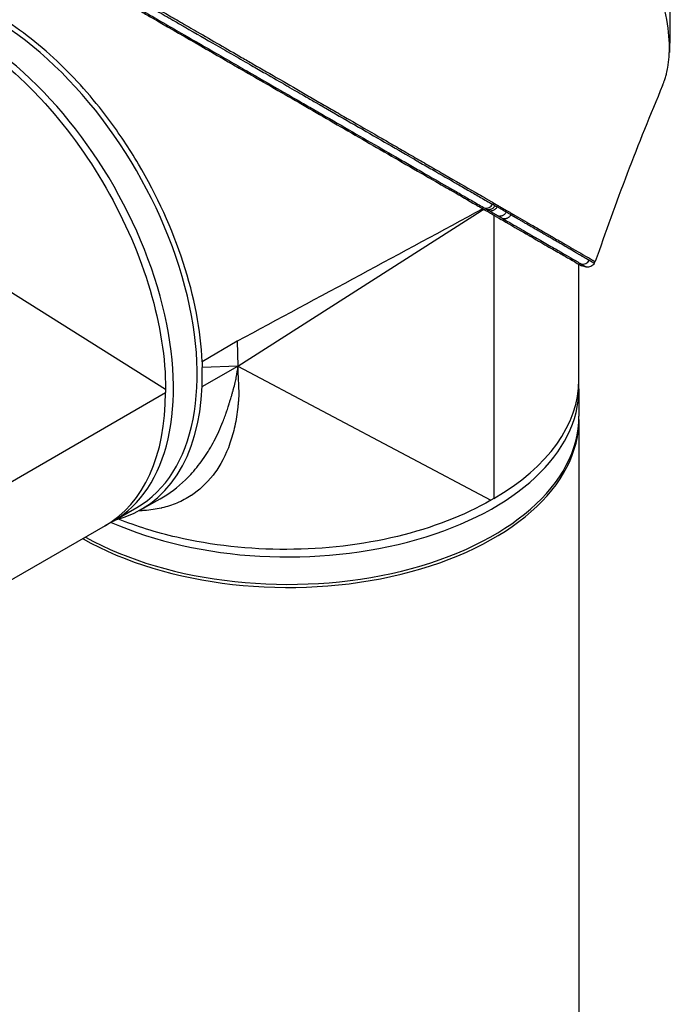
# Model space of a CAD drawing. Header units: millimetres. Extents: x 0 to 4378, y 0 to 2376.
# Tile 337 of 340: x 2673 to 2760, y 1766 to 1898. Entities that reach past the tile are written whole.
import ezdxf

# ---------------------------------------------------------------- set-up
doc = ezdxf.new("R2010")
doc.units = ezdxf.units.MM
doc.header["$LTSCALE"] = 0.2
doc.layers.add('01_Object Line', color=4, linetype='Continuous')

# ---------------------------------------------------------------- blocks, each defined once
blk = doc.blocks.new('A$C990c551b_1')
for p, q in [((-6.7, 817.36), (25.91, 838.15)), ((25.91, 838.15), (26.25, 838.36)), ((27.58, 837.59), (27.58, 799.61)), ((-16.4, 814.24), (-48.91, 834.63)), ((17.98, 834.03), (17.98, 834.03)), ((18, 834.04), (18, 834.04)), ((41.06, 831.12), (41.2, 831.35)), ((10.65, 830.08), (10.65, 830.08)), ((39, 815.53), (39, 831)), ((-6.81, 820.68), (-11.5, 817.93)), ((-6.81, 820.68), (-6.7, 817.36)), ((-11.5, 817.93), (-11.48, 817.16)), ((-11.48, 814.64), (-6.7, 817.36)), ((-6.7, 817.36), (-11.48, 817.16)), ((-11.48, 814.64), (-11.48, 817.16)), ((-6.7, 817.36), (27.21, 799.39)), ((39, 814.3), (39, 815.53)), ((-16.4, 814.24), (-16.4, 813.81)), ((39, 814.3), (39, 810.63)), ((-49.3, 794.82), (-16.4, 813.81)), ((39, 810.22), (39, 623.23)), ((-19.75, 798.1), (-17.12, 799.58)), ((27.58, 799.61), (27.21, 799.39)), ((-23.42, 796.57), (-20.24, 798.41)), ((-24.48, 795.96), (-37.88, 788.23)), ((-23.42, 796.57), (-24.48, 795.96))]:
    blk.add_line(p, q)
for centre, major_axis, ratio, start_param, end_param in [((-39.74, 832.19), (19.5, -33.77), 0.57735, 0, 2.339416), ((-42.92, 830.35), (19.5, -33.77), 0.57735, 0, 2.223644), ((-42.92, 830.35), (19.5, -33.77), 0.57735, 0, 2.223644), ((26.72, 839.44), (-0.499, -0.867), 0.80827, 0.256115, 1.56999), ((21.14, 867.34), (-17.71, 30.68), 0.57735, 2.457593, 2.457595), ((13.57, 830.04), (-1.27, 2.2), 0.57735, 5.28831, 5.288393), ((12.02, 862.07), (17.65, -30.58), 0.57735, 5.589188, 5.589195), ((0, 819.2), (-26.7, 0), 0.57735, 4.138576, 4.138586), ((39.53, 832.02), (-0.506, -0.862), 0.986461, 0.298059, 1.577789), ((10.92, 830.36), (0.474, 0.515), 0.389271, 5.2089, 5.209486), ((10.3, 826.94), (2.78, -4.82), 0.57735, 2.040228, 2.040267), ((-10.61, 849.01), (-16.09, 27.88), 0.57735, 3.714306, 3.714316), ((-23.12, 841.78), (16.74, -29), 0.57735, 0.649241, 0.649245), ((-23.12, 841.78), (17.5, -30.31), 0.57735, 0.702575, 0.702579), ((-1.58, 823.42), (0.4, -0.693), 0.578031, 4.605956, 4.606013), ((-22.77, 841.98), (-14.54, 25.18), 0.57735, 3.562488, 3.56249), ((-23.12, 841.78), (14.79, -25.61), 0.57735, 0.456595, 0.456596), ((0, 815.53), (39, 0), 0.57735, 5.497787, 6.283185), ((0, 815.53), (39, 0), 0.57735, 5.497787, 6.283185), ((0, 814.3), (39, 0), 0.57735, 4.059541, 6.283185), ((0, 814.3), (39, 0), 0.57735, 4.059541, 6.283185), ((-39.39, 832.39), (19.76, -34.22), 0.57735, 6.121179, 7.017951), ((-43.98, 829.74), (19.5, -33.77), 0.57735, 0, 0.785398), ((-43.98, 829.74), (19.5, -33.77), 0.57735, 0, 0.785398), ((0, 810.22), (39, 0), 0.57735, 3.930948, 6.292251), ((0, 810.63), (39, 0), 0.57735, 3.943769, 6.283185), ((0, 819.2), (25.5, 0), 0.57735, 4.373896, 4.373901), ((0, 819.2), (-24.25, 0), 0.57735, 1.227877, 1.22788), ((0, 819.2), (26.7, 0), 0.57735, 4.376321, 4.376325), ((0, 818.51), (25.5, 0), 0.57735, 4.360679, 4.360683), ((0, 817.98), (-35, 0), 0.57735, 1.161114, 1.161121), ((-11.38, 801.01), (1.5, 0), 0.57735, 3.940147, 3.940165), ((0, 815.53), (35.95, 0), 0.57735, 4.146838, 4.146856), ((0, 815.53), (-35.75, 0), 0.57735, 1.01204, 1.012056)]:
    blk.add_ellipse(centre, major_axis=major_axis, ratio=ratio, start_param=start_param, end_param=end_param)
for points, knots in [([(50.22, 854.96), (50.22, 854.96), (50.22, 854.97), (50.27, 855.09), (50.32, 855.22), (50.41, 855.47), (50.46, 855.61), (50.57, 855.94), (50.63, 856.14), (50.71, 856.42), (50.73, 856.49), (50.81, 856.82), (50.87, 857.1), (51, 857.83), (51.06, 858.3), (51.25, 860.95), (51.01, 863.88), (49.7, 867.98), (49.64, 868.18), (49.5, 868.59), (49.43, 868.8), (49.28, 869.2), (49.21, 869.41), (48.83, 870.41), (48.49, 871.23), (47.94, 872.47), (47.75, 872.89), (46.74, 875.02), (45.8, 876.75), (44.48, 878.93), (44.22, 879.36), (41.71, 883.29), (39.07, 886.71), (34.39, 891.83), (32.51, 893.68), (29.64, 896.22), (28.68, 897.02), (26.75, 898.52), (25.77, 899.24), (24.81, 899.88)], [0.717541, 0.717541, 0.717541, 0.717541, 0.718212, 0.718212, 0.74576, 0.74576, 0.776284, 0.776284, 0.820204, 0.820204, 0.834927, 0.834927, 0.896521, 0.896521, 0.995652, 0.995652, 1.428405, 1.428405, 1.450296, 1.450296, 1.471663, 1.471663, 1.492327, 1.492327, 1.574835, 1.574835, 1.616316, 1.616316, 1.784634, 1.784634, 1.826029, 1.826029, 2.164003, 2.164003, 2.373598, 2.373598, 2.479923, 2.479923, 2.586935, 2.586935, 2.586935, 2.586935]), ([(-29.18, 871.98), (-28.25, 871.44), (-27.26, 870.87), (-25.22, 869.69), (-24.17, 869.08), (-20.92, 867.21), (-18.67, 865.91), (-15.73, 864.21), (-15.07, 863.83), (-13.66, 863.02), (-12.91, 862.58), (-10.16, 861), (-8.17, 859.85), (-5.68, 858.41), (-5.16, 858.11), (-3.46, 857.13), (-2.28, 856.45), (0.12, 855.06), (1.34, 854.36), (3.17, 853.3), (3.78, 852.94), (5.03, 852.23), (5.66, 851.86), (6.92, 851.13), (7.56, 850.76), (9.53, 849.63), (10.84, 848.87), (12.78, 847.75), (13.43, 847.38), (14.75, 846.62), (15.41, 846.24), (16.73, 845.47), (17.4, 845.09), (18.38, 844.52), (18.71, 844.33), (19.72, 843.74), (20.39, 843.36), (22.46, 842.16), (23.81, 841.38), (25.41, 840.46), (25.72, 840.28), (26.43, 839.87), (26.83, 839.64), (27.48, 839.27), (27.71, 839.13), (28.02, 838.95), (28.06, 838.93), (28.16, 838.87), (28.21, 838.84), (28.44, 838.71), (28.58, 838.63), (28.83, 838.49), (28.9, 838.45), (29.1, 838.33), (29.2, 838.27), (29.42, 838.14), (29.53, 838.08), (29.71, 837.98), (29.78, 837.94), (29.91, 837.86), (29.97, 837.83), (30.11, 837.75), (30.18, 837.71), (30.31, 837.63), (30.38, 837.59), (31.3, 837.06), (32.12, 836.58), (33.4, 835.85), (33.87, 835.57), (34.77, 835.06), (35.19, 834.81), (35.79, 834.47), (35.97, 834.36), (36.53, 834.04), (36.88, 833.84), (38.48, 832.92), (39.47, 832.34), (40.19, 831.93), (40.23, 831.91), (40.3, 831.87), (40.33, 831.85), (40.4, 831.81), (40.43, 831.79), (40.48, 831.76), (40.51, 831.74), (40.65, 831.66), (40.75, 831.6), (40.87, 831.54), (40.89, 831.52), (40.93, 831.5), (40.95, 831.49), (40.99, 831.47), (41.01, 831.46), (41.04, 831.44), (41.06, 831.43), (41.09, 831.41), (41.11, 831.4), (41.14, 831.38), (41.15, 831.37), (41.16, 831.37), (41.17, 831.36), (41.18, 831.36), (41.18, 831.36), (41.19, 831.35), (41.19, 831.35), (41.19, 831.35), (41.2, 831.35), (41.2, 831.35)], [-21.001083, -21.001083, -21.001083, -21.001083, -20.328863, -20.328863, -19.655828, -19.655828, -18.308332, -18.308332, -17.924512, -17.924512, -17.485993, -17.485993, -16.316696, -16.316696, -16.006668, -16.006668, -15.296307, -15.296307, -14.534305, -14.534305, -14.139555, -14.139555, -13.730091, -13.730091, -13.30546, -13.30546, -12.401825, -12.401825, -11.929878, -11.929878, -11.437802, -11.437802, -10.9252, -10.9252, -10.663362, -10.663362, -10.117833, -10.117833, -8.934625, -8.934625, -8.645977, -8.645977, -8.260408, -8.260408, -8.006475, -8.006475, -7.961161, -7.961161, -7.91407, -7.91407, -7.778509, -7.778509, -7.724161, -7.724161, -7.666804, -7.666804, -7.602838, -7.602838, -7.565627, -7.565627, -7.532521, -7.532521, -7.488032, -7.488032, -7.450837, -7.450837, -6.924212, -6.924212, -6.587553, -6.587553, -6.265466, -6.265466, -6.109966, -6.109966, -5.79866, -5.79866, -4.627003, -4.627003, -4.564096, -4.564096, -4.501625, -4.501625, -4.439084, -4.439084, -4.389917, -4.389917, -4.135415, -4.135415, -4.06302, -4.06302, -4.00074, -4.00074, -3.938004, -3.938004, -3.858125, -3.858125, -3.782258, -3.782258, -3.697501, -3.697501, -3.658476, -3.658476, -3.601749, -3.601749, -3.53559, -3.53559, -3.48246, -3.48246, -3.48246, -3.48246]), ([(-29.47, 870.72), (-28.28, 870.03), (-27.01, 869.29), (-25.68, 868.53), (-24.98, 868.12), (-24.25, 867.71), (-23.52, 867.28), (-22.79, 866.86), (-22.04, 866.43), (-21.29, 866), (-20.53, 865.56), (-19.77, 865.12), (-19, 864.68), (-18.23, 864.23), (-17.45, 863.78), (-16.67, 863.33), (-15.89, 862.89), (-15.11, 862.43), (-14.33, 861.98), (-12.94, 861.19), (-11.56, 860.39), (-10.18, 859.6), (-9.4, 859.14), (-8.62, 858.7), (-7.85, 858.25), (-7.06, 857.8), (-6.28, 857.35), (-5.51, 856.9), (-3.97, 856.01), (-2.45, 855.14), (-0.95, 854.28), (-0.21, 853.85), (0.52, 853.42), (1.25, 853.01), (1.81, 852.68), (2.38, 852.36), (2.93, 852.04), (4.36, 851.21), (5.76, 850.4), (7.13, 849.62), (8.49, 848.83), (9.83, 848.06), (11.12, 847.31), (12.42, 846.57), (13.68, 845.84), (14.9, 845.14), (15.51, 844.79), (16.11, 844.44), (16.7, 844.1), (17.29, 843.76), (17.87, 843.42), (18.45, 843.09), (19.59, 842.43), (20.69, 841.8), (21.76, 841.18), (22.29, 840.88), (22.81, 840.58), (23.32, 840.28), (23.83, 839.99), (24.33, 839.7), (24.82, 839.42), (25.36, 839.11), (25.89, 838.8), (26.41, 838.5)], [0, 0, 0, 0, 0.0671031, 0.0671031, 0.0671031, 0.1029277, 0.1029277, 0.1029277, 0.1387919, 0.1387919, 0.1387919, 0.1747111, 0.1747111, 0.1747111, 0.2106779, 0.2106779, 0.2106779, 0.2467042, 0.2467042, 0.2467042, 0.3103939, 0.3103939, 0.3103939, 0.3465771, 0.3465771, 0.3465771, 0.383319, 0.383319, 0.383319, 0.4564224, 0.4564224, 0.4564224, 0.4927866, 0.4927866, 0.4927866, 0.5210907, 0.5210907, 0.5210907, 0.5939582, 0.5939582, 0.5939582, 0.6669229, 0.6669229, 0.6669229, 0.7399622, 0.7399622, 0.7399622, 0.7765034, 0.7765034, 0.7765034, 0.8130598, 0.8130598, 0.8130598, 0.886194, 0.886194, 0.886194, 0.9227702, 0.9227702, 0.9227702, 0.9593497, 0.9593497, 0.9593497, 1, 1, 1, 1]), ([(-29.33, 871.72), (-28.28, 871.12), (-27, 870.38), (-25.46, 869.49), (-24.77, 869.1), (-24.04, 868.67), (-23.25, 868.22), (-23.23, 868.21), (-23.21, 868.2), (-23.2, 868.19), (-22.49, 867.78), (-21.75, 867.35), (-20.96, 866.9), (-20.3, 866.52), (-19.62, 866.13), (-18.9, 865.71), (-18.81, 865.66), (-18.72, 865.61), (-18.63, 865.55), (-17.93, 865.15), (-17.2, 864.74), (-16.46, 864.3), (-16.39, 864.27), (-16.32, 864.23), (-16.25, 864.19), (-15.9, 863.98), (-15.53, 863.77), (-15.16, 863.56), (-14.94, 863.43), (-14.72, 863.31), (-14.5, 863.18), (-14.39, 863.11), (-14.27, 863.05), (-14.16, 862.98), (-14.06, 862.93), (-13.98, 862.88), (-13.86, 862.81), (-13.85, 862.8), (-13.84, 862.8), (-13.82, 862.79), (-12.33, 861.93), (-10.94, 861.13), (-9.65, 860.38), (-8.81, 859.9), (-8.02, 859.45), (-7.27, 859.02), (-6.43, 858.53), (-5.63, 858.07), (-4.89, 857.65), (-4.24, 857.27), (-3.63, 856.92), (-3.06, 856.59), (-1.98, 855.97), (-1.05, 855.44), (-0.27, 854.99), (-0.1, 854.89), (0.07, 854.79), (0.23, 854.7), (0.66, 854.45), (1.05, 854.23), (1.38, 854.04), (1.54, 853.94), (1.69, 853.85), (1.83, 853.77), (1.88, 853.75), (1.92, 853.72), (1.96, 853.7), (1.99, 853.69), (2.01, 853.67), (2.03, 853.66), (2.06, 853.64), (2.1, 853.62), (2.12, 853.6), (2.14, 853.6), (2.15, 853.59), (2.17, 853.58), (2.17, 853.58), (2.18, 853.58), (2.18, 853.58), (2.18, 853.57), (2.18, 853.57), (2.18, 853.57), (2.19, 853.57), (2.2, 853.56), (2.21, 853.55), (2.7, 853.27), (3.19, 852.99), (3.67, 852.72), (5.14, 851.87), (6.56, 851.05), (7.92, 850.27), (9.32, 849.46), (10.67, 848.68), (11.96, 847.94), (13.29, 847.17), (14.56, 846.44), (15.78, 845.74), (16.18, 845.51), (16.58, 845.28), (16.97, 845.06), (17.18, 844.93), (17.39, 844.81), (17.6, 844.69), (18.21, 844.34), (18.79, 844), (19.37, 843.68), (20.54, 843), (21.66, 842.35), (22.71, 841.75), (23.25, 841.43), (23.78, 841.13), (24.29, 840.84), (24.81, 840.54), (25.32, 840.25), (25.81, 839.96), (26.36, 839.64), (26.9, 839.34), (27.42, 839.04)], [0.0000003, 0.0000003, 0.0000003, 0.0000003, 0.0859853, 0.0859853, 0.0859853, 0.1241981, 0.1241981, 0.1241981, 0.125, 0.125, 0.125, 0.1589987, 0.1589987, 0.1589987, 0.1875, 0.1875, 0.1875, 0.1911709, 0.1911709, 0.1911709, 0.21875, 0.21875, 0.21875, 0.2212271, 0.2212271, 0.2212271, 0.234375, 0.234375, 0.234375, 0.2421875, 0.2421875, 0.2421875, 0.2460938, 0.2460938, 0.2460938, 0.2496161, 0.2496161, 0.2496161, 0.25, 0.25, 0.25, 0.2912742, 0.2912742, 0.2912742, 0.3179228, 0.3179228, 0.3179228, 0.3481944, 0.3481944, 0.3481944, 0.375, 0.375, 0.375, 0.4261619, 0.4261619, 0.4261619, 0.4375, 0.4375, 0.4375, 0.46875, 0.46875, 0.46875, 0.484375, 0.484375, 0.484375, 0.4893023, 0.4893023, 0.4893023, 0.4921875, 0.4921875, 0.4921875, 0.4960938, 0.4960938, 0.4960938, 0.4980469, 0.4980469, 0.4980469, 0.4986572, 0.4986572, 0.4986572, 0.4992676, 0.4992676, 0.4992676, 0.5, 0.5, 0.5, 0.5215625, 0.5215625, 0.5215625, 0.5877727, 0.5877727, 0.5877727, 0.656049, 0.656049, 0.656049, 0.7265974, 0.7265974, 0.7265974, 0.75, 0.75, 0.75, 0.7627993, 0.7627993, 0.7627993, 0.7996666, 0.7996666, 0.7996666, 0.8755356, 0.8755356, 0.8755356, 0.9146293, 0.9146293, 0.9146293, 0.9545641, 0.9545641, 0.9545641, 1, 1, 1, 1]), ([(-29.32, 870.44), (-28.79, 870.14), (-27.19, 869.21), (-23.17, 866.89), (-21.52, 865.94), (-19.33, 864.67), (-18.85, 864.39), (-14.43, 861.85), (-10.43, 859.53), (-5.44, 856.65), (-4.34, 856.02), (-0.68, 853.91), (1.83, 852.46), (5.52, 850.33), (6.79, 849.59), (9.34, 848.12), (10.63, 847.38), (13.23, 845.87), (14.55, 845.11), (17.2, 843.58), (18.53, 842.81), (20.47, 841.7), (21.11, 841.32), (22.8, 840.35), (23.82, 839.76), (25.02, 839.07), (25.26, 838.93), (25.65, 838.71), (25.79, 838.62), (26.08, 838.45), (26.19, 838.39), (26.43, 838.25), (26.56, 838.18), (26.8, 838.04), (26.91, 837.98), (27.22, 837.8), (27.42, 837.68), (27.67, 837.54), (27.73, 837.5), (27.85, 837.43), (27.91, 837.4), (28.13, 837.27), (28.24, 837.21), (28.66, 836.97), (28.94, 836.81), (30.32, 836.01), (31.36, 835.41), (32.76, 834.6), (33.19, 834.35), (34.38, 833.66), (35.1, 833.25), (36.33, 832.54), (36.86, 832.24), (37.53, 831.85), (37.72, 831.74), (38.26, 831.43), (38.55, 831.25), (39.01, 830.99), (39.17, 830.9), (39.37, 830.79), (39.41, 830.76), (39.39, 830.77), (39.38, 830.78), (39.32, 830.81), (39.28, 830.84), (39.17, 830.9), (39.09, 830.94), (39, 831)], [-15.738203, -15.738203, -15.738203, -15.738203, -14.793481, -14.793481, -14.173934, -14.173934, -13.996984, -13.996984, -12.579476, -12.579476, -12.176243, -12.176243, -11.215253, -11.215253, -10.695697, -10.695697, -10.142358, -10.142358, -9.539575, -9.539575, -8.883963, -8.883963, -8.543526, -8.543526, -7.972636, -7.972636, -7.829924, -7.829924, -7.73886, -7.73886, -7.680875, -7.680875, -7.616244, -7.616244, -7.560081, -7.560081, -7.459116, -7.459116, -7.430908, -7.430908, -7.397967, -7.397967, -7.318024, -7.318024, -7.146824, -7.146824, -6.455961, -6.455961, -6.135134, -6.135134, -5.518203, -5.518203, -4.951279, -4.951279, -4.691225, -4.691225, -4.182012, -4.182012, -3.710062, -3.710062, -3.272291, -3.272291, -3.069642, -3.069642, -2.879581, -2.879581, -2.656561, -2.656561, -2.656561, -2.656561]), ([(-11.5, 817.93), (-11.68, 822.13), (-12.54, 826.66), (-15.49, 835.73), (-17.53, 840.2), (-21.27, 846.52), (-22.62, 848.54), (-26.19, 853.3), (-28.5, 855.91), (-33.56, 860.68), (-36.29, 862.77), (-39.03, 864.39)], [0.000001, 0.000001, 0.000001, 0.000001, 1.509107, 1.509107, 2.980726, 2.980726, 3.709428, 3.709428, 4.786993, 4.786993, 5.948512, 5.948512, 5.948512, 5.948512]), ([(-39.19, 858.76), (-37.11, 857.14), (-35.09, 855.27), (-29.86, 849.67), (-26.88, 845.6), (-21.84, 836.81), (-19.84, 832.15), (-17.11, 822.91), (-16.4, 818.38), (-16.4, 814.24)], [0.633852, 0.633852, 0.633852, 0.633852, 1.529963, 1.529963, 3.044033, 3.044033, 4.566466, 4.566466, 6.088612, 6.088612, 6.088612, 6.088612]), ([(26.41, 838.5), (26.42, 838.5), (26.43, 838.49), (26.44, 838.49), (26.54, 838.43), (26.64, 838.37), (26.75, 838.31)], [0, 0, 0, 0, 0.084771, 0.084771, 0.084771, 1, 1, 1, 1]), ([(27.75, 838.84), (27.73, 838.8), (27.7, 838.76), (27.67, 838.71), (27.64, 838.67), (27.6, 838.63), (27.56, 838.59), (27.52, 838.55), (27.48, 838.52), (27.44, 838.49), (27.4, 838.45), (27.35, 838.42), (27.3, 838.4), (27.26, 838.37), (27.21, 838.35), (27.16, 838.34), (27.11, 838.32), (27.06, 838.31), (27.02, 838.3), (26.97, 838.3), (26.92, 838.29), (26.88, 838.29), (26.83, 838.29), (26.79, 838.3), (26.75, 838.31)], [0, 0, 0, 0, 0.125, 0.125, 0.125, 0.25, 0.25, 0.25, 0.375, 0.375, 0.375, 0.5, 0.5, 0.5, 0.625, 0.625, 0.625, 0.75, 0.75, 0.75, 0.875, 0.875, 0.875, 1, 1, 1, 1]), ([(28.04, 838.68), (28.01, 838.64), (27.98, 838.59), (27.95, 838.55), (27.92, 838.51), (27.88, 838.47), (27.84, 838.43), (27.8, 838.39), (27.76, 838.36), (27.72, 838.32), (27.68, 838.29), (27.63, 838.26), (27.58, 838.24), (27.54, 838.21), (27.49, 838.19), (27.44, 838.18), (27.39, 838.16), (27.34, 838.15), (27.29, 838.14), (27.25, 838.13), (27.2, 838.13), (27.15, 838.13), (27.11, 838.13), (27.07, 838.14), (27.02, 838.15)], [0, 0, 0, 0, 0.125, 0.125, 0.125, 0.25, 0.25, 0.25, 0.375, 0.375, 0.375, 0.5, 0.5, 0.5, 0.625, 0.625, 0.625, 0.75, 0.75, 0.75, 0.875, 0.875, 0.875, 1, 1, 1, 1]), ([(27.02, 838.15), (27.23, 838.03), (27.43, 837.91), (27.64, 837.79), (27.84, 837.67), (28.05, 837.56), (28.25, 837.44)], [0, 0, 0, 0, 0.500049, 0.500049, 0.500049, 1, 1, 1, 1]), ([(29.26, 837.97), (29.06, 838.09), (28.85, 838.21), (28.65, 838.33), (28.45, 838.44), (28.24, 838.56), (28.04, 838.68)], [0, 0, 0, 0, 0.499983, 0.499983, 0.499983, 1, 1, 1, 1]), ([(29.26, 837.97), (29.24, 837.93), (29.21, 837.88), (29.18, 837.84), (29.14, 837.8), (29.11, 837.76), (29.07, 837.72), (29.03, 837.68), (28.99, 837.65), (28.95, 837.61), (28.91, 837.58), (28.86, 837.55), (28.81, 837.53), (28.77, 837.5), (28.72, 837.48), (28.67, 837.47), (28.62, 837.45), (28.57, 837.44), (28.52, 837.43), (28.48, 837.43), (28.43, 837.42), (28.38, 837.42), (28.34, 837.42), (28.29, 837.43), (28.25, 837.44)], [0, 0, 0, 0, 0.125, 0.125, 0.125, 0.25, 0.25, 0.25, 0.375, 0.375, 0.375, 0.496983, 0.496983, 0.496983, 0.625, 0.625, 0.625, 0.75, 0.75, 0.75, 0.875, 0.875, 0.875, 1, 1, 1, 1]), ([(29.87, 837.62), (29.77, 837.68), (29.67, 837.74), (29.47, 837.85), (29.37, 837.91), (29.26, 837.97)], [0.000007, 0.000007, 0.000007, 0.000007, 0.4987592, 0.4987592, 1, 1, 1, 1]), ([(29.87, 837.62), (29.85, 837.58), (29.82, 837.53), (29.79, 837.49), (29.75, 837.45), (29.72, 837.41), (29.68, 837.37), (29.64, 837.33), (29.6, 837.29), (29.56, 837.26), (29.51, 837.23), (29.47, 837.2), (29.42, 837.18), (29.37, 837.15), (29.32, 837.13), (29.27, 837.12), (29.23, 837.1), (29.18, 837.09), (29.13, 837.08), (29.08, 837.07), (29.03, 837.07), (28.99, 837.07), (28.94, 837.07), (28.9, 837.08), (28.86, 837.09)], [0, 0, 0, 0, 0.125, 0.125, 0.125, 0.25, 0.25, 0.25, 0.375, 0.375, 0.375, 0.5, 0.5, 0.5, 0.625, 0.625, 0.625, 0.75, 0.75, 0.75, 0.875, 0.875, 0.875, 1, 1, 1, 1]), ([(28.86, 837.09), (29.05, 836.98), (29.25, 836.86), (29.44, 836.75), (29.63, 836.64), (29.83, 836.53), (30.02, 836.42), (30.77, 835.98), (31.49, 835.57), (32.17, 835.17), (32.86, 834.77), (33.52, 834.39), (34.13, 834.04), (34.75, 833.68), (35.32, 833.35), (35.85, 833.05), (36.9, 832.44), (37.77, 831.93), (38.44, 831.54), (38.56, 831.47), (38.67, 831.41), (38.77, 831.35), (38.82, 831.32), (38.86, 831.3), (38.91, 831.27), (39.05, 831.19), (39.18, 831.11), (39.29, 831.04)], [0, 0, 0, 0, 0.037905, 0.037905, 0.037905, 0.076407, 0.076407, 0.076407, 0.228573, 0.228573, 0.228573, 0.383709, 0.383709, 0.383709, 0.538779, 0.538779, 0.538779, 0.846375, 0.846375, 0.846375, 0.899464, 0.899464, 0.899464, 0.923234, 0.923234, 0.923234, 1, 1, 1, 1]), ([(41.06, 831.12), (41.01, 831.02), (40.94, 830.94), (40.78, 830.79), (40.68, 830.74), (40.49, 830.65), (40.38, 830.63), (40.23, 830.61), (40.18, 830.61), (40.08, 830.62), (40.03, 830.63), (39.98, 830.64)], [0, 0, 0, 0, 0.0326057, 0.0326057, 0.0646561, 0.0646561, 0.0966177, 0.0966177, 0.1115082, 0.1115082, 0.1301184, 0.1301184, 0.1301184, 0.1301184]), ([(39.29, 831.04), (39.37, 831), (39.44, 830.96), (39.51, 830.92), (39.56, 830.89), (39.6, 830.86), (39.64, 830.84), (39.7, 830.81), (39.75, 830.78), (39.79, 830.75), (39.84, 830.73), (39.87, 830.7), (39.9, 830.69), (39.92, 830.68), (39.93, 830.67), (39.94, 830.67), (39.96, 830.65), (39.97, 830.65), (39.97, 830.64), (39.98, 830.64), (39.98, 830.64), (39.98, 830.64)], [0, 0, 0, 0, 0.038515, 0.038515, 0.038515, 0.0665662, 0.0665662, 0.0665662, 0.1051222, 0.1051222, 0.1051222, 0.1435792, 0.1435792, 0.1435792, 0.1627903, 0.1627903, 0.1627903, 0.1959954, 0.1959954, 0.1959954, 0.2193625, 0.2193625, 0.2193625, 0.2193625]), ([(-6.7, 817.36), (-6.71, 816.91), (-6.7, 816.43), (-6.68, 815.94), (-6.68, 815.94), (-6.68, 815.93), (-6.68, 815.93), (-6.67, 815.75), (-6.66, 815.55), (-6.65, 815.32), (-6.64, 815.09), (-6.62, 814.84), (-6.61, 814.56), (-6.61, 814.56), (-6.61, 814.55), (-6.61, 814.55), (-6.6, 814.21), (-6.6, 813.93), (-6.59, 813.71), (-6.59, 813.6), (-6.6, 813.5), (-6.6, 813.41), (-6.6, 813.37), (-6.6, 813.33), (-6.6, 813.29), (-6.6, 813.27), (-6.6, 813.26), (-6.6, 813.24), (-6.6, 813.23), (-6.6, 813.22), (-6.6, 813.22), (-6.6, 813.21), (-6.6, 813.21), (-6.6, 813.2), (-6.6, 813.2), (-6.6, 813.19), (-6.6, 813.19), (-6.61, 813.17), (-6.61, 813.11), (-6.62, 812.99), (-6.62, 812.96), (-6.62, 812.91), (-6.63, 812.86), (-6.63, 812.84), (-6.63, 812.82), (-6.63, 812.79), (-6.63, 812.75), (-6.64, 812.71), (-6.64, 812.67), (-6.64, 812.65), (-6.64, 812.62), (-6.65, 812.6), (-6.65, 812.59), (-6.65, 812.58), (-6.65, 812.56), (-6.65, 812.56), (-6.65, 812.55), (-6.65, 812.54), (-6.65, 812.54), (-6.65, 812.54), (-6.65, 812.54), (-6.65, 812.53), (-6.65, 812.53), (-6.65, 812.53), (-6.66, 812.41), (-6.67, 812.3), (-6.68, 812.19), (-6.69, 812.11), (-6.7, 812.03), (-6.71, 811.95), (-6.71, 811.92), (-6.71, 811.9), (-6.72, 811.87), (-6.81, 810.98), (-6.95, 810.13), (-7.13, 809.32), (-7.3, 808.51), (-7.52, 807.75), (-7.77, 807.02), (-7.77, 807.02), (-7.77, 807.01), (-7.77, 807.01), (-8.33, 805.42), (-9.04, 804.09), (-9.85, 802.99), (-9.92, 802.9), (-9.98, 802.82), (-10.04, 802.74), (-10.92, 801.6), (-11.91, 800.71), (-12.94, 800.03), (-12.94, 800.03), (-12.95, 800.03), (-12.95, 800.03), (-13.56, 799.63), (-14.2, 799.29), (-14.87, 799), (-15.52, 798.73), (-16.2, 798.51), (-16.91, 798.35), (-16.93, 798.34), (-16.95, 798.34), (-16.98, 798.33), (-17.33, 798.25), (-17.69, 798.18), (-18.08, 798.13), (-18.45, 798.07), (-18.84, 798.03), (-19.24, 798.01), (-19.25, 798.01), (-19.27, 798.01), (-19.28, 798), (-19.29, 798), (-19.3, 798), (-19.3, 798), (-19.48, 797.99), (-19.7, 797.98), (-19.97, 797.98)], [0, 0, 0, 0, 0.0310059, 0.0310059, 0.0310059, 0.03125, 0.03125, 0.03125, 0.046875, 0.046875, 0.046875, 0.0622559, 0.0622559, 0.0622559, 0.0625, 0.0625, 0.0625, 0.078125, 0.078125, 0.078125, 0.0859375, 0.0859375, 0.0859375, 0.0898438, 0.0898438, 0.0898438, 0.0917969, 0.0917969, 0.0917969, 0.0927734, 0.0927734, 0.0927734, 0.0932617, 0.0932617, 0.0932617, 0.09375, 0.09375, 0.09375, 0.1015625, 0.1015625, 0.1015625, 0.1043487, 0.1043487, 0.1043487, 0.1054688, 0.1054688, 0.1054688, 0.1074219, 0.1074219, 0.1074219, 0.1083984, 0.1083984, 0.1083984, 0.1088867, 0.1088867, 0.1088867, 0.1091309, 0.1091309, 0.1091309, 0.1092529, 0.1092529, 0.1092529, 0.109375, 0.109375, 0.109375, 0.1171875, 0.1171875, 0.1171875, 0.1230469, 0.1230469, 0.1230469, 0.125, 0.125, 0.125, 0.1875, 0.1875, 0.1875, 0.2495117, 0.2495117, 0.2495117, 0.25, 0.25, 0.25, 0.3661699, 0.3661699, 0.3661699, 0.375, 0.375, 0.375, 0.4995117, 0.4995117, 0.4995117, 0.5, 0.5, 0.5, 0.5625, 0.5625, 0.5625, 0.6230469, 0.6230469, 0.6230469, 0.625, 0.625, 0.625, 0.65625, 0.65625, 0.65625, 0.6865234, 0.6865234, 0.6865234, 0.6873779, 0.6873779, 0.6873779, 0.6884698, 0.6884698, 0.6884698, 0.711278, 0.711278, 0.711278, 0.711278]), ([(-17.12, 799.58), (-15.91, 800.26), (-14.77, 801.12), (-13.71, 802.14), (-13.69, 802.16), (-13.68, 802.17), (-13.67, 802.18), (-13.09, 802.75), (-12.54, 803.36), (-12.02, 804.03), (-11.75, 804.37), (-11.5, 804.72), (-11.24, 805.09), (-11.12, 805.27), (-11, 805.45), (-10.87, 805.64), (-10.81, 805.74), (-10.75, 805.83), (-10.69, 805.93), (-10.66, 805.98), (-10.63, 806.03), (-10.6, 806.08), (-10.59, 806.1), (-10.57, 806.12), (-10.56, 806.15), (-10.55, 806.16), (-10.55, 806.17), (-10.54, 806.19), (-10.53, 806.2), (-10.52, 806.21), (-10.52, 806.22), (-10.08, 806.95), (-9.66, 807.74), (-9.27, 808.59), (-9.08, 809.02), (-8.89, 809.46), (-8.71, 809.91), (-8.62, 810.14), (-8.53, 810.37), (-8.45, 810.61), (-8.4, 810.72), (-8.36, 810.84), (-8.32, 810.96), (-8.3, 811.02), (-8.28, 811.08), (-8.26, 811.14), (-8.25, 811.17), (-8.24, 811.2), (-8.23, 811.23), (-8.22, 811.26), (-8.21, 811.29), (-8.2, 811.32), (-8.19, 811.33), (-8.18, 811.36), (-8.18, 811.38), (-8.09, 811.63), (-8.02, 811.84), (-7.97, 812.03), (-7.94, 812.12), (-7.91, 812.21), (-7.89, 812.29), (-7.88, 812.32), (-7.87, 812.35), (-7.86, 812.38), (-7.84, 812.46), (-7.82, 812.53), (-7.8, 812.58), (-7.79, 812.62), (-7.78, 812.65), (-7.77, 812.68), (-7.77, 812.69), (-7.77, 812.71), (-7.76, 812.72), (-7.76, 812.72), (-7.76, 812.73), (-7.76, 812.73), (-7.76, 812.74), (-7.76, 812.74), (-7.75, 812.74), (-7.75, 812.75), (-7.75, 812.77), (-7.74, 812.79), (-7.7, 812.93), (-7.64, 813.12), (-7.57, 813.34), (-7.53, 813.47), (-7.49, 813.61), (-7.45, 813.76), (-7.43, 813.84), (-7.4, 813.92), (-7.38, 814), (-7.37, 814.04), (-7.35, 814.08), (-7.34, 814.13), (-7.34, 814.15), (-7.33, 814.17), (-7.32, 814.19), (-7.32, 814.2), (-7.32, 814.21), (-7.31, 814.22), (-7.31, 814.23), (-7.31, 814.25), (-7.3, 814.26), (-7.21, 814.59), (-7.13, 814.88), (-7.07, 815.14), (-7.01, 815.4), (-6.96, 815.62), (-6.92, 815.8), (-6.92, 815.81), (-6.92, 815.81), (-6.92, 815.81), (-6.81, 816.36), (-6.74, 816.88), (-6.7, 817.36)], [0.5128426, 0.5128426, 0.5128426, 0.5128426, 0.625, 0.625, 0.625, 0.6264391, 0.6264391, 0.6264391, 0.6875, 0.6875, 0.6875, 0.71875, 0.71875, 0.71875, 0.734375, 0.734375, 0.734375, 0.7421875, 0.7421875, 0.7421875, 0.7460937, 0.7460937, 0.7460937, 0.7480469, 0.7480469, 0.7480469, 0.7490234, 0.7490234, 0.7490234, 0.75, 0.75, 0.75, 0.8125, 0.8125, 0.8125, 0.84375, 0.84375, 0.84375, 0.859375, 0.859375, 0.859375, 0.8671875, 0.8671875, 0.8671875, 0.8710937, 0.8710937, 0.8710937, 0.8730469, 0.8730469, 0.8730469, 0.8748779, 0.8748779, 0.8748779, 0.8757728, 0.8757728, 0.8757728, 0.885526, 0.885526, 0.885526, 0.890625, 0.890625, 0.890625, 0.8928443, 0.8928443, 0.8928443, 0.8984375, 0.8984375, 0.8984375, 0.9023437, 0.9023437, 0.9023437, 0.9042969, 0.9042969, 0.9042969, 0.9052734, 0.9052734, 0.9052734, 0.9060059, 0.9060059, 0.9060059, 0.9077457, 0.9077457, 0.9077457, 0.921875, 0.921875, 0.921875, 0.9296875, 0.9296875, 0.9296875, 0.9335937, 0.9335937, 0.9335937, 0.9355469, 0.9355469, 0.9355469, 0.9365234, 0.9365234, 0.9365234, 0.9370117, 0.9370117, 0.9370117, 0.9375, 0.9375, 0.9375, 0.953125, 0.953125, 0.953125, 0.9685059, 0.9685059, 0.9685059, 0.96875, 0.96875, 0.96875, 1, 1, 1, 1]), ([(27.21, 799.39), (23.62, 797.32), (19.35, 795.67), (9.98, 793.41), (4.94, 792.82), (-5.19, 792.78), (-10.2, 793.33), (-17.66, 795.06), (-20.3, 795.88), (-22.73, 796.87)], [0, 0, 0, 0, 1.523476, 1.523476, 3.047005, 3.047005, 4.562156, 4.562156, 5.458689, 5.458689, 5.458689, 5.458689])]:
    blk.add_open_spline(points, degree=3, knots=knots)
for points in [[(51.18, 865.6), (51.21, 863.65), (51.2, 861.53), (51.13, 859.37)], [(50.22, 854.96), (46.91, 847.12), (43.88, 839.18), (41.2, 831.35)], [(26.13, 838.43), (15.16, 832.51), (4.18, 826.59), (-6.81, 820.68)], [(26.75, 838.31), (26.84, 838.25), (26.93, 838.2), (27.02, 838.15)], [(28.04, 838.68), (27.94, 838.73), (27.85, 838.79), (27.75, 838.84)], [(28.25, 837.44), (28.46, 837.32), (28.66, 837.2), (28.86, 837.09)], [(39.98, 830.64), (39.79, 830.68), (39.59, 830.72), (39.4, 830.77)]]:
    blk.add_open_spline(points, degree=3)
for points, weights in [([(27.75, 838.84), (27.64, 838.91), (27.53, 838.97), (27.42, 839.04)], [1, 1.00000000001, 1.00000000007, 1]), ([(41.06, 831.12), (41.06, 831.12), (41.06, 831.12), (41.06, 831.12)], [0.999997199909, 0.999997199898, 0.999997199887, 0.999997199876])]:
    blk.add_rational_spline(points, weights, degree=3)
for points, weights, knots in [([(40.38, 831.52), (40.26, 831.59), (40, 831.74), (39.06, 832.29), (37.52, 833.19), (35.23, 834.52), (33.26, 835.66), (31.62, 836.61), (30.47, 837.28), (30.07, 837.5), (29.87, 837.62)], [0.999998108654, 0.999998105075, 0.999998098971, 0.999998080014, 0.999998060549, 0.999998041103, 0.999998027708, 0.999998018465, 0.999998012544, 0.999998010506, 0.999998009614], [0, 0, 0, 0, 0.0767447, 0.1535458, 0.461084, 0.6161941, 0.7713836, 0.9235868, 0.9620932, 1, 1, 1, 1]), ([(41.06, 831.12), (41.06, 831.12), (41.06, 831.12), (41.03, 831.13), (40.98, 831.17), (40.89, 831.22), (40.75, 831.3), (40.58, 831.4), (40.46, 831.48), (40.38, 831.52)], [0.999997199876, 0.99999719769, 0.999997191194, 0.99999718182, 0.999997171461, 0.999997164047, 0.99999715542, 0.99999714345, 0.999997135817, 0.999997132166], [0.7867357, 0.7867357, 0.7867357, 0.7867357, 0.8040049, 0.83721, 0.8564211, 0.8948782, 0.9334342, 0.9614854, 1, 1, 1, 1])]:
    blk.add_rational_spline(points, weights, degree=3, knots=knots)

msp = doc.modelspace()

# ---------------------------------------------------------------- block references
at = {"layer": '01_Object Line'}
msp.add_blockref('A$C990c551b_1', (2708.753, 1034.021), dxfattribs=at)

doc.saveas('drawing.dxf')
